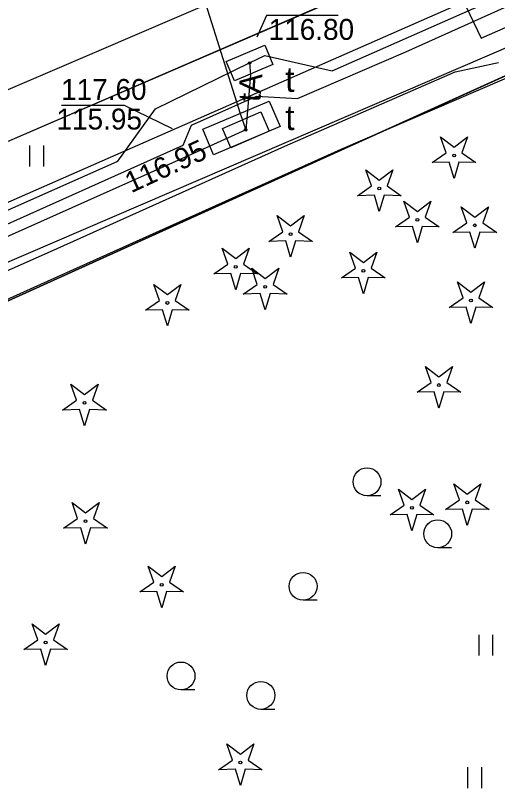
# Model space of a CAD drawing. Extents: x 6434771 to 6436222, y 5663454 to 5664782.
# Drawn here: x 6435030.3 to 6435047.59, y 5664098.41 to 5664126.22 of the extents above; entities that cross this region are included whole.
import ezdxf

# ---------------------------------------------------------------- set-up
doc = ezdxf.new("R2010")
doc.units = 0
for name, color, linetype in [('Warstwa 1', 7, 'Continuous'), ('Warstwa 10', 7, 'Continuous'), ('Warstwa 12', 7, 'Continuous'), ('Warstwa 13', 7, 'Continuous'), ('Warstwa 14', 7, 'Continuous'), ('Warstwa 15', 7, 'Continuous'), ('Warstwa 4', 7, 'Continuous'), ('Warstwa 5', 7, 'Continuous'), ('Warstwa 6', 7, 'Continuous'), ('Warstwa 8', 7, 'Continuous'), ('Warstwa 9', 7, 'Continuous')]:
    doc.layers.add(name, color=color, linetype=linetype)

msp = doc.modelspace()

# ---------------------------------------------------------------- linework, layer by layer
at = {"layer": 'Warstwa 1'}
msp.add_line((6435013.331, 5664108.431), (6435051.916, 5664125.895), dxfattribs=at)
msp.add_line((6435013.331, 5664108.431), (6435051.916, 5664125.895), dxfattribs=at)
at = {"layer": 'Warstwa 10'}
msp.add_lwpolyline([(6434932.467, 5664095.511), (6434938.084, 5664097.918), (6434948.166, 5664102.163), (6434948.382, 5664102.107), (6434950.557, 5664100.097), (6434951.401, 5664098.049), (6434955.173, 5664089.493), (6434955.515, 5664088.565), (6434956.286, 5664087.278), (6434957.17, 5664086.235), (6434958.082, 5664085.327), (6434961.494, 5664086.835), (6434964.658, 5664088.16), (6434991.625, 5664100.014), (6434993.471, 5664100.859), (6434995.338, 5664101.681), (6435021.922, 5664113.484), (6435031.557, 5664117.751), (6435039.965, 5664121.535), (6435046.079, 5664124.205), (6435047.631, 5664124.54)], dxfattribs=at)
for points in [[(6435045.249, 5664120.949), (6435045.751, 5664121.296), (6435045.549, 5664121.872), (6435046.034, 5664121.502), (6435046.519, 5664121.872), (6435046.317, 5664121.296), (6435046.819, 5664120.949), (6435046.209, 5664120.963), (6435046.034, 5664120.379), (6435045.859, 5664120.963)], [(6435042.567, 5664119.759), (6435043.069, 5664120.106), (6435042.867, 5664120.682), (6435043.352, 5664120.312), (6435043.837, 5664120.682), (6435043.635, 5664120.106), (6435044.137, 5664119.759), (6435043.527, 5664119.773), (6435043.352, 5664119.189), (6435043.177, 5664119.773)], [(6435043.933, 5664118.638), (6435044.435, 5664118.985), (6435044.233, 5664119.561), (6435044.718, 5664119.191), (6435045.203, 5664119.561), (6435045.001, 5664118.985), (6435045.503, 5664118.638), (6435044.893, 5664118.652), (6435044.718, 5664118.068), (6435044.543, 5664118.652)], [(6435045.994, 5664118.44), (6435046.496, 5664118.787), (6435046.294, 5664119.363), (6435046.779, 5664118.993), (6435047.264, 5664119.363), (6435047.062, 5664118.787), (6435047.564, 5664118.44), (6435046.954, 5664118.454), (6435046.779, 5664117.87), (6435046.604, 5664118.454)], [(6435039.388, 5664118.119), (6435039.89, 5664118.466), (6435039.688, 5664119.042), (6435040.173, 5664118.672), (6435040.658, 5664119.042), (6435040.456, 5664118.466), (6435040.958, 5664118.119), (6435040.348, 5664118.133), (6435040.173, 5664117.549), (6435039.998, 5664118.133)], [(6435037.417, 5664116.95), (6435037.919, 5664117.297), (6435037.717, 5664117.873), (6435038.202, 5664117.503), (6435038.687, 5664117.873), (6435038.485, 5664117.297), (6435038.987, 5664116.95), (6435038.377, 5664116.964), (6435038.202, 5664116.38), (6435038.027, 5664116.964)], [(6435041.997, 5664116.806), (6435042.499, 5664117.153), (6435042.297, 5664117.729), (6435042.782, 5664117.359), (6435043.267, 5664117.729), (6435043.065, 5664117.153), (6435043.567, 5664116.806), (6435042.957, 5664116.82), (6435042.782, 5664116.236), (6435042.607, 5664116.82)], [(6435038.475, 5664116.23), (6435038.977, 5664116.577), (6435038.775, 5664117.153), (6435039.26, 5664116.783), (6435039.745, 5664117.153), (6435039.543, 5664116.577), (6435040.045, 5664116.23), (6435039.435, 5664116.244), (6435039.26, 5664115.66), (6435039.085, 5664116.244)], [(6435034.967, 5664115.654), (6435035.469, 5664116.001), (6435035.267, 5664116.577), (6435035.752, 5664116.207), (6435036.237, 5664116.577), (6435036.035, 5664116.001), (6435036.537, 5664115.654), (6435035.927, 5664115.668), (6435035.752, 5664115.084), (6435035.577, 5664115.668)], [(6435045.855, 5664115.743), (6435046.357, 5664116.09), (6435046.155, 5664116.666), (6435046.64, 5664116.296), (6435047.125, 5664116.666), (6435046.923, 5664116.09), (6435047.425, 5664115.743), (6435046.815, 5664115.757), (6435046.64, 5664115.173), (6435046.465, 5664115.757)], [(6435044.706, 5664112.709), (6435045.208, 5664113.056), (6435045.006, 5664113.632), (6435045.491, 5664113.262), (6435045.976, 5664113.632), (6435045.774, 5664113.056), (6435046.276, 5664112.709), (6435045.666, 5664112.723), (6435045.491, 5664112.139), (6435045.316, 5664112.723)], [(6435031.995, 5664112.068), (6435032.497, 5664112.415), (6435032.295, 5664112.991), (6435032.78, 5664112.621), (6435033.265, 5664112.991), (6435033.063, 5664112.415), (6435033.565, 5664112.068), (6435032.955, 5664112.082), (6435032.78, 5664111.498), (6435032.605, 5664112.082)], [(6435045.723, 5664108.499), (6435046.225, 5664108.846), (6435046.023, 5664109.422), (6435046.508, 5664109.052), (6435046.993, 5664109.422), (6435046.791, 5664108.846), (6435047.293, 5664108.499), (6435046.683, 5664108.513), (6435046.508, 5664107.929), (6435046.333, 5664108.513)], [(6435043.739, 5664108.303), (6435044.241, 5664108.65), (6435044.039, 5664109.226), (6435044.524, 5664108.856), (6435045.009, 5664109.226), (6435044.807, 5664108.65), (6435045.309, 5664108.303), (6435044.699, 5664108.317), (6435044.524, 5664107.733), (6435044.349, 5664108.317)], [(6435032.032, 5664107.826), (6435032.534, 5664108.173), (6435032.332, 5664108.749), (6435032.817, 5664108.379), (6435033.302, 5664108.749), (6435033.1, 5664108.173), (6435033.602, 5664107.826), (6435032.992, 5664107.84), (6435032.817, 5664107.256), (6435032.642, 5664107.84)], [(6435034.763, 5664105.54), (6435035.265, 5664105.887), (6435035.063, 5664106.463), (6435035.548, 5664106.093), (6435036.033, 5664106.463), (6435035.831, 5664105.887), (6435036.333, 5664105.54), (6435035.723, 5664105.554), (6435035.548, 5664104.97), (6435035.373, 5664105.554)], [(6435030.601, 5664103.47), (6435031.103, 5664103.817), (6435030.901, 5664104.393), (6435031.386, 5664104.023), (6435031.871, 5664104.393), (6435031.669, 5664103.817), (6435032.171, 5664103.47), (6435031.561, 5664103.484), (6435031.386, 5664102.9), (6435031.211, 5664103.484)], [(6435037.584, 5664099.162), (6435038.086, 5664099.509), (6435037.884, 5664100.085), (6435038.369, 5664099.715), (6435038.854, 5664100.085), (6435038.652, 5664099.509), (6435039.154, 5664099.162), (6435038.544, 5664099.176), (6435038.369, 5664098.592), (6435038.194, 5664099.176)]]:
    msp.add_lwpolyline(points, close=True, dxfattribs=at)
for centre in [(6435046.034, 5664121.204), (6435043.352, 5664120.014), (6435044.718, 5664118.893), (6435046.779, 5664118.695), (6435040.173, 5664118.374), (6435038.202, 5664117.205), (6435042.782, 5664117.061), (6435039.26, 5664116.485), (6435046.64, 5664115.998), (6435035.752, 5664115.909), (6435045.491, 5664112.964), (6435032.78, 5664112.323), (6435046.508, 5664108.754), (6435044.524, 5664108.558), (6435032.817, 5664108.081), (6435035.548, 5664105.795), (6435031.386, 5664103.725), (6435038.369, 5664099.417)]:
    msp.add_circle(centre, 0.05, dxfattribs=at)
at = {"layer": 'Warstwa 12'}
for points in [[(6434951.727, 5664198.024), (6434957.926, 5664129.983), (6434961.97, 5664130.264), (6434970.187, 5664130.835), (6434974.947, 5664124.947), (6434990.17, 5664131.703), (6434990.854, 5664132.005), (6434994.237, 5664123.143), (6434999.18, 5664110.172), (6435001.706, 5664111.412), (6435036.932, 5664126.527), (6435044.825, 5664129.971), (6435047.01, 5664125.415), (6435062.997, 5664132.462), (6435089.634, 5664144.4), (6435128.506, 5664161.54), (6435147.181, 5664161.834), (6435151.583, 5664162.011), (6435155.497, 5664165.634), (6435159.038, 5664169.791), (6435160.945, 5664172.028), (6435199.14, 5664188.028), (6435202.43, 5664190.468), (6435212.86, 5664194.862)], [(6434936.081, 5664076.075), (6434938.294, 5664076.652), (6434941.38, 5664077.094), (6434947.719, 5664077.018), (6434951.669, 5664079.951), (6434959.104, 5664087.393), (6434960.529, 5664088.802), (6434978.114, 5664096.144), (6435000.212, 5664105.552), (6435007.807, 5664108.78), (6435021.603, 5664114.967), (6435036.319, 5664121.568), (6435036.619, 5664122.294), (6435038.943, 5664123.328), (6435040.42, 5664123.248), (6435044.301, 5664124.922), (6435057.504, 5664130.866), (6435071.28, 5664136.895), (6435085.388, 5664143.189), (6435100.381, 5664149.789), (6435128.757, 5664162.157), (6435149.015, 5664170.962)], [(6434936.081, 5664076.075), (6434938.294, 5664076.652), (6434941.38, 5664077.094), (6434947.719, 5664077.018), (6434951.669, 5664079.951), (6434959.104, 5664087.393), (6434960.529, 5664088.802), (6434978.114, 5664096.144), (6435000.212, 5664105.552), (6435007.807, 5664108.78), (6435021.603, 5664114.967), (6435036.319, 5664121.568), (6435036.619, 5664122.294), (6435038.943, 5664123.328), (6435040.42, 5664123.248), (6435044.301, 5664124.922), (6435057.504, 5664130.866), (6435071.28, 5664136.895), (6435085.388, 5664143.189), (6435100.381, 5664149.789), (6435128.757, 5664162.157), (6435149.015, 5664170.962)], [(6434931.456, 5664077.37), (6434954.78, 5664086.638), (6434957.353, 5664087.647), (6434959.032, 5664085.102), (6434966.866, 5664088.427), (6434975.322, 5664092.095), (6434984.428, 5664095.983), (6434996.336, 5664101.111), (6435007.701, 5664106.084), (6435011.014, 5664107.469), (6435017.551, 5664110.439), (6435025.379, 5664113.953), (6435030.974, 5664116.471), (6435041.987, 5664121.423), (6435048.535, 5664124.254), (6435053.707, 5664126.575), (6435063.265, 5664130.931), (6435071.262, 5664134.404), (6435081.48, 5664138.974), (6435093.486, 5664144.338), (6435107.159, 5664150.493), (6435119.979, 5664156.256), (6435130.397, 5664160.861), (6435141.9, 5664165.595)], [(6435038.7, 5664124.52), (6435039.25, 5664124.79), (6435041.66, 5664124.24), (6435127.35, 5664162.06), (6435132.74, 5664162.59), (6435135.92, 5664158.1), (6435136.31, 5664153.8), (6435137.16, 5664153.01), (6435137.29, 5664151.63), (6435133.938, 5664109.354), (6435133.938, 5664109.367), (6435156.34, 5664098.61)], [(6435033.108, 5664138.614), (6435033.329, 5664138.01), (6435036.505, 5664128.599), (6435038.362, 5664122.708), (6435038.562, 5664122.122)], [(6434955.424, 5664107.808), (6434955.33, 5664107.18), (6434953.62, 5664103.25), (6434951.23, 5664100.87), (6434956.58, 5664089.37), (6434962.62, 5664089.21), (6434988.71, 5664100.35), (6434989.07, 5664101.03), (6435033.97, 5664121), (6435035.33, 5664122.87), (6435038.7, 5664124.52)], [(6435038.7, 5664124.52), (6435038.73, 5664124.1), (6435038.63, 5664122.82), (6435038.562, 5664122.122)], [(6435038.562, 5664122.122), (6435037.28, 5664121.53), (6435028.944, 5664117.81), (6435010.076, 5664109.423), (6434991.907, 5664101.426), (6434972.571, 5664092.896), (6434962.901, 5664088.55), (6434961.523, 5664088.005), (6434959.77, 5664087.211), (6434952.704, 5664084.205), (6434942.111, 5664079.518), (6434938.474, 5664077.872), (6434937.571, 5664077.302)]]:
    msp.add_lwpolyline(points, dxfattribs=at)
at = {"layer": 'Warstwa 14'}
for points in [[(6435041.881, 5664126.223), (6435039.307, 5664126.223), (6435038.959, 5664125.451)], [(6435031.955, 5664123.012), (6435034.207, 5664123.012), (6435035.922, 5664122.172)]]:
    msp.add_lwpolyline(points, dxfattribs=at)
for centre in [(6435038.7, 5664124.52), (6435038.562, 5664122.122), (6435038.562, 5664122.122)]:
    msp.add_circle(centre, 0.045, dxfattribs=at)
at = {"layer": 'Warstwa 15'}
msp.add_lwpolyline([(6435037.021, 5664122.14), (6435039.405, 5664123.15), (6435039.792, 5664122.238), (6435037.408, 5664121.228)], close=True, dxfattribs=at)
at = {"layer": 'Warstwa 4'}
for points in [[(6435038.154, 5664123.883), (6435037.863, 5664124.574), (6435039.246, 5664125.157), (6435039.537, 5664124.466)], [(6435038.022, 5664121.48), (6435037.725, 5664122.168), (6435039.102, 5664122.764), (6435039.399, 5664122.076)]]:
    msp.add_lwpolyline(points, close=True, dxfattribs=at)
at = {"layer": 'Warstwa 5'}
for p, q in [((6435029.21, 5664121.35), (6435046.79, 5664128.97)), ((6435026.62, 5664118.03), (6435047.52, 5664127.22)), ((6435027.05, 5664116.102), (6435049.14, 5664125.6)), ((6435030.821, 5664120.811), (6435030.821, 5664121.561)), ((6435031.321, 5664120.811), (6435031.321, 5664121.561)), ((6435046.93, 5664103.256), (6435046.93, 5664104.006)), ((6435047.43, 5664103.256), (6435047.43, 5664104.006)), ((6435046.529, 5664098.497), (6435046.529, 5664099.247)), ((6435047.029, 5664098.497), (6435047.029, 5664099.247))]:
    msp.add_line(p, q, dxfattribs=at)
at = {"layer": 'Warstwa 6'}
for p, q in [((6435043.413, 5664108.991), (6435042.913, 5664108.991)), ((6435045.948, 5664107.126), (6435045.448, 5664107.126)), ((6435041.12, 5664105.241), (6435040.62, 5664105.241)), ((6435036.742, 5664102.024), (6435036.242, 5664102.024)), ((6435039.604, 5664101.327), (6435039.104, 5664101.327))]:
    msp.add_line(p, q, dxfattribs=at)
for points in [[(6434956.877, 5664081.353), (6434957.472, 5664084.246), (6434975.929, 5664092.123), (6435013.331, 5664108.431), (6435051.916, 5664125.895), (6435091.915, 5664143.622), (6435129.333, 5664159.69), (6435155.042, 5664172.61)], [(6434959.232, 5664090.835), (6434963.271, 5664092.356), (6434979.248, 5664099.403), (6434995.13, 5664106.34), (6435029.21, 5664121.35), (6435046.79, 5664128.97), (6435052.86, 5664131.49), (6435060.47, 5664135.06), (6435071.98, 5664140.25), (6435089.37, 5664147.9), (6435102.53, 5664153.69), (6435114.86, 5664159.14), (6435126.78, 5664164.35)]]:
    msp.add_lwpolyline(points, dxfattribs=at)
msp.add_lwpolyline([(6435070.884, 5664005.038), (6435088.902, 5664010.531), (6435097.753, 5664027.064), (6435099.605, 5664026.362), (6435119.373, 5664060.725), (6435129.873, 5664079.629), (6435133.231, 5664121.51), (6435135.019, 5664155.141), (6435134.434, 5664158.918), (6435132.379, 5664160.093), (6435129.333, 5664159.69), (6435091.915, 5664143.622), (6435051.916, 5664125.895), (6435013.331, 5664108.431), (6434975.929, 5664092.123), (6434957.472, 5664084.246), (6434956.877, 5664081.353), (6434957.736, 5664068.872), (6435011.285, 5664038.642)], close=True, dxfattribs=at)
for centre, radius in [((6435038.7, 5664124.52), 0.045), ((6435038.562, 5664122.122), 0.045), ((6435042.913, 5664109.491), 0.5), ((6435045.448, 5664107.626), 0.5), ((6435040.62, 5664105.741), 0.5), ((6435036.242, 5664102.524), 0.5), ((6435039.104, 5664101.827), 0.5)]:
    msp.add_circle(centre, radius, dxfattribs=at)
at = {"layer": 'Warstwa 8'}
msp.add_line((6435029.21, 5664121.35), (6435046.123, 5664128.681), dxfattribs=at)
at = {"layer": 'Warstwa 9'}
for p, q in [((6435026.62, 5664118.03), (6435047.52, 5664127.22)), ((6435027.05, 5664116.102), (6435049.14, 5664125.6))]:
    msp.add_line(p, q, dxfattribs=at)

# ---------------------------------------------------------------- texts
at = {"layer": 'Warstwa 13'}
msp.add_text('tA', height=0.8, rotation=85.5311, dxfattribs=at).set_placement((6435039.082, 5664123.108))
at = {"layer": 'Warstwa 14'}
for s, p in [('116.80', (6435039.382, 5664125.35)), ('115.95', (6435031.774, 5664122.133))]:
    msp.add_text(s, height=0.75, dxfattribs=at).set_placement(p)
msp.add_text('116.95', height=0.75, rotation=24.746, dxfattribs=at).set_placement((6435034.45, 5664119.84))
at = {"layer": 'Warstwa 5'}
for p in [(6435039.98, 5664123.482), (6435039.981, 5664122.112)]:
    msp.add_text('t', height=0.9, dxfattribs=at).set_placement(p)
at = {"layer": 'Warstwa 6'}
msp.add_text('117.60', height=0.75, dxfattribs=at).set_placement((6435031.939, 5664123.196))

doc.saveas('drawing.dxf')
